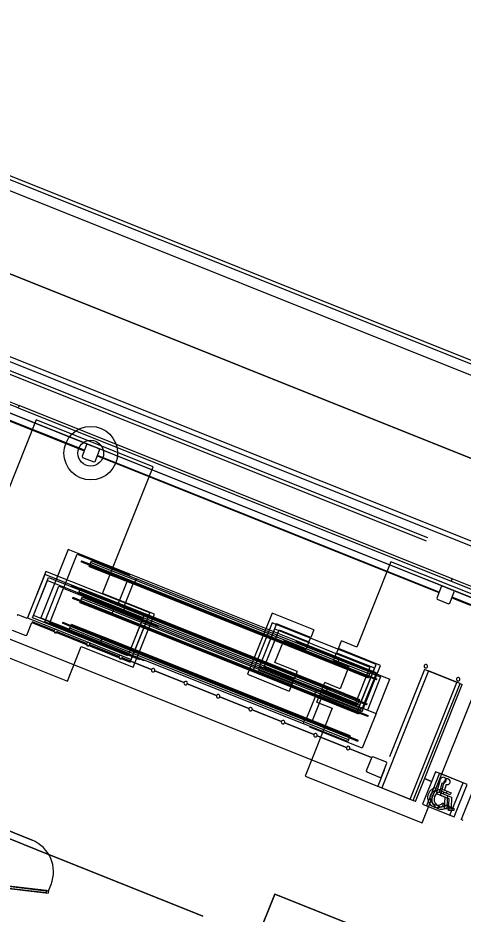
# Model space of a CAD drawing. Extents: x 468143 to 491361, y 1438528 to 1468730.
# Drawn here: x 488457.5 to 488521.1, y 1467323.7 to 1467451.8 of the extents above; entities that cross this region are included whole.
import ezdxf

# ---------------------------------------------------------------- set-up
doc = ezdxf.new("R2010")
doc.units = 0
doc.layers.add('Default', color=7, linetype='Continuous')
doc.layers.add('Xreference_dp', color=7, linetype='Continuous')

# ---------------------------------------------------------------- blocks, each defined once
blk = doc.blocks.new('Footing-Rectangular - F14-740151-FOUNDATION PLAN_1')
at = {"layer": 'Default'}
for p, q in [((81, 81), (-81, 81)), ((-81, 81), (-81, -81)), ((-81, -81), (-81, 81)), ((-81, 81), (81, 81)), ((81, -81), (81, 81)), ((81, 81), (81, -81)), ((-81, -81), (81, -81)), ((81, -81), (-81, -81))]:
    blk.add_line(p, q, dxfattribs=at)

msp = doc.modelspace()

# ---------------------------------------------------------------- linework, layer by layer
at = {"layer": 'Xreference_dp'}
for p, q in [((488552.38, 1467390.26), (488421.03, 1467442.81)), ((488552.57, 1467390.73), (488421.22, 1467443.27)), ((489096.83, 1467170.83), (488420.48, 1467441.42)), ((489117.98, 1467150.52), (488416.39, 1467431.2)), ((488416.39, 1467431.2), (489117.98, 1467150.52)), ((489063.52, 1467159.75), (488411.32, 1467420.67)), ((489088.66, 1467150.41), (488412.31, 1467420.99)), ((488467.03, 1467390), (488418.21, 1467409.53)), ((488467.5, 1467390.84), (488418.45, 1467410.46)), ((488418.17, 1467409.45), (488467, 1467389.92)), ((488457.54, 1467396.04), (488444.9, 1467401.09)), ((488445.04, 1467401.44), (488457.68, 1467396.38)), ((488457.68, 1467396.38), (488457.54, 1467396.04)), ((488457.54, 1467396.04), (488519.41, 1467371.28)), ((488519.55, 1467371.63), (488457.68, 1467396.38)), ((488460.14, 1467394.32), (488447.88, 1467363.68)), ((488476.85, 1467387.63), (488460.14, 1467394.32)), ((488467.33, 1467390.77), (488466.68, 1467389.14)), ((488467.49, 1467390.84), (488467.33, 1467390.77)), ((488469.12, 1467390.19), (488467.49, 1467390.84)), ((488466.68, 1467389.14), (488466.75, 1467388.98)), ((488466.75, 1467388.98), (488468.38, 1467388.33)), ((488468.54, 1467388.4), (488469.19, 1467390.02)), ((488468.85, 1467389.18), (488517.67, 1467369.64)), ((488517.7, 1467369.72), (488468.88, 1467389.25)), ((488518.18, 1467370.56), (488469.12, 1467390.19)), ((488469.19, 1467390.02), (488469.12, 1467390.19)), ((488391.62, 1467388.89), (488509.51, 1467341.72)), ((488468.38, 1467388.33), (488468.54, 1467388.4)), ((488469.61, 1467369.53), (488476.85, 1467387.63)), ((488464.68, 1467375.81), (488460.78, 1467366.06)), ((488464.02, 1467370.21), (488466, 1467375.14)), ((488508.78, 1467358.17), (488464.68, 1467375.81)), ((488466, 1467375.14), (488473.5, 1467372.14)), ((488466.63, 1467374.19), (488466.57, 1467374.03)), ((488467.78, 1467373.54), (488466.57, 1467374.03)), ((488466.63, 1467374.19), (488467.84, 1467373.7)), ((488467.84, 1467373.7), (488467.94, 1467373.96)), ((488467.84, 1467373.7), (488472.26, 1467371.93)), ((488467.94, 1467373.96), (488468.04, 1467374.2)), ((488467.94, 1467373.96), (488474.35, 1467371.4)), ((488468.04, 1467374.2), (488474.38, 1467371.67)), ((488510.81, 1467374.04), (488505.94, 1467361.86)), ((488527.53, 1467367.36), (488510.81, 1467374.04)), ((488461.53, 1467372.67), (488458.87, 1467366.02)), ((488476.38, 1467366.73), (488461.53, 1467372.67)), ((488467.72, 1467373.39), (488467.76, 1467373.5)), ((488467.72, 1467373.39), (488474.12, 1467370.83)), ((488467.76, 1467373.5), (488467.78, 1467373.54)), ((488467.76, 1467373.5), (488474.19, 1467370.92)), ((488472.2, 1467371.78), (488467.78, 1467373.54)), ((488461.36, 1467372.24), (488458.83, 1467365.94)), ((488459.59, 1467366.04), (488461.73, 1467371.38)), ((488459.73, 1467366.39), (488461.9, 1467371.8)), ((488476.21, 1467366.3), (488461.36, 1467372.24)), ((488461.73, 1467371.38), (488475.35, 1467365.93)), ((488461.9, 1467371.8), (488475.52, 1467366.35)), ((488471.9, 1467368.13), (488473.14, 1467371.22)), ((488474.98, 1467370.66), (488472.2, 1467371.78)), ((488472.26, 1467371.93), (488475.05, 1467370.82)), ((488473.46, 1467372.03), (488473.5, 1467372.14)), ((488474.35, 1467371.4), (488474.24, 1467371.14)), ((488474.38, 1467371.67), (488474.35, 1467371.4)), ((488474.35, 1467371.4), (488503.29, 1467359.81)), ((488474.38, 1467371.67), (488503.32, 1467360.09)), ((488519.41, 1467371.28), (488519.55, 1467371.63)), ((488519.55, 1467371.63), (488519.41, 1467371.28)), ((488519.41, 1467371.28), (488528.24, 1467367.75)), ((488528.38, 1467368.1), (488519.55, 1467371.63)), ((488461.35, 1467365.48), (488463.39, 1467370.58)), ((488464.01, 1467370.22), (488462.04, 1467365.28)), ((488463.39, 1467370.58), (488464.06, 1467370.31)), ((488471.53, 1467367.21), (488464.02, 1467370.21)), ((488465.2, 1467370.63), (488465.14, 1467370.47)), ((488466.36, 1467369.99), (488465.14, 1467370.47)), ((488465.2, 1467370.63), (488466.42, 1467370.14)), ((488466.25, 1467369.73), (488466.36, 1467369.99)), ((488470.77, 1467368.22), (488466.36, 1467369.99)), ((488466.42, 1467370.14), (488466.44, 1467370.19)), ((488466.42, 1467370.14), (488470.84, 1467368.37)), ((488466.44, 1467370.19), (488466.48, 1467370.3)), ((488466.44, 1467370.19), (488472.87, 1467367.62)), ((488466.48, 1467370.3), (488472.88, 1467367.73)), ((488472.73, 1467367.79), (488473.97, 1467370.89)), ((488474.19, 1467370.92), (488474.12, 1467370.83)), ((488474.12, 1467370.83), (488503.07, 1467359.25)), ((488474.21, 1467370.97), (488474.19, 1467370.92)), ((488474.19, 1467370.92), (488503.14, 1467359.34)), ((488502.18, 1467359.78), (488474.98, 1467370.66)), ((488475.05, 1467370.82), (488502.24, 1467359.94)), ((488518.01, 1467370.49), (488517.36, 1467368.87)), ((488518.17, 1467370.56), (488518.01, 1467370.49)), ((488519.8, 1467369.91), (488518.17, 1467370.56)), ((488573.38, 1467348.48), (488519.8, 1467369.91)), ((488519.87, 1467369.75), (488519.8, 1467369.91)), ((488465.36, 1467368.97), (488465.3, 1467368.81)), ((488466.46, 1467368.35), (488465.3, 1467368.81)), ((488465.36, 1467368.97), (488466.52, 1467368.51)), ((488466.16, 1467369.48), (488466.25, 1467369.73)), ((488472.49, 1467366.95), (488466.16, 1467369.48)), ((488466.25, 1467369.73), (488472.66, 1467367.17)), ((488466.52, 1467368.51), (488466.63, 1467368.76)), ((488466.52, 1467368.51), (488470.57, 1467366.89)), ((488466.63, 1467368.76), (488466.73, 1467369.01)), ((488471.11, 1467366.97), (488466.63, 1467368.76)), ((488466.73, 1467369.01), (488471.28, 1467367.19)), ((488477.03, 1467366.56), (488469.61, 1467369.53)), ((488517.36, 1467368.87), (488517.43, 1467368.7)), ((488517.43, 1467368.7), (488519.05, 1467368.05)), ((488519.22, 1467368.12), (488519.87, 1467369.75)), ((488519.53, 1467368.9), (488572.88, 1467347.56)), ((488572.91, 1467347.64), (488519.56, 1467368.98)), ((488466.4, 1467368.2), (488466.44, 1467368.3)), ((488470.88, 1467366.4), (488466.4, 1467368.2)), ((488466.44, 1467368.3), (488466.46, 1467368.35)), ((488470.9, 1467366.52), (488466.44, 1467368.3)), ((488470.51, 1467366.73), (488466.46, 1467368.35)), ((488473.56, 1467367.1), (488470.77, 1467368.22)), ((488470.84, 1467368.37), (488473.62, 1467367.26)), ((488471.53, 1467367.21), (488471.57, 1467367.32)), ((488471.53, 1467367.21), (488477.51, 1467364.82)), ((488471.57, 1467367.31), (488477.01, 1467365.14)), ((488472.76, 1467367.43), (488472.66, 1467367.17)), ((488472.87, 1467367.62), (488472.85, 1467367.57)), ((488472.88, 1467367.73), (488472.87, 1467367.62)), ((488472.87, 1467367.62), (488501.81, 1467356.04)), ((488472.88, 1467367.73), (488501.83, 1467356.15)), ((488473.62, 1467367.26), (488500.81, 1467356.38)), ((488515.27, 1467336.72), (488527.53, 1467367.36)), ((488519.05, 1467368.05), (488519.22, 1467368.12)), ((488457.56, 1467366.45), (488457.4, 1467366.38)), ((488458.83, 1467365.94), (488457.56, 1467366.45)), ((488458.87, 1467366.02), (488473.72, 1467360.07)), ((488473.21, 1467360.59), (488459.59, 1467366.04)), ((488473.35, 1467360.94), (488459.73, 1467366.39)), ((488460.78, 1467366.06), (488464.89, 1467364.42)), ((488471.9, 1467366.18), (488470.51, 1467366.73)), ((488470.57, 1467366.89), (488471.96, 1467366.33)), ((488470.88, 1467366.4), (488470.9, 1467366.52)), ((488499.83, 1467354.82), (488470.88, 1467366.4)), ((488470.9, 1467366.52), (488470.92, 1467366.57)), ((488499.84, 1467354.94), (488470.9, 1467366.52)), ((488471.01, 1467366.71), (488471.11, 1467366.97)), ((488471.11, 1467366.97), (488471.28, 1467367.19)), ((488500.06, 1467355.39), (488471.11, 1467366.97)), ((488471.28, 1467367.19), (488500.22, 1467355.61)), ((488499.09, 1467355.3), (488471.9, 1467366.18)), ((488471.96, 1467366.33), (488499.15, 1467355.45)), ((488472.66, 1467367.17), (488472.49, 1467366.95)), ((488501.44, 1467355.37), (488472.49, 1467366.95)), ((488472.66, 1467367.17), (488501.6, 1467355.59)), ((488475.35, 1467365.93), (488473.21, 1467360.59)), ((488475.52, 1467366.35), (488473.35, 1467360.94)), ((488500.75, 1467356.23), (488473.56, 1467367.1)), ((488473.58, 1467359.72), (488476.21, 1467366.3)), ((488473.72, 1467360.07), (488476.38, 1467366.73)), ((488474, 1467358.97), (488477.03, 1467366.56)), ((488493.84, 1467366.7), (488490.34, 1467357.96)), ((488499.79, 1467364.32), (488493.84, 1467366.7)), ((488458.79, 1467363.58), (488459.5, 1467365.36)), ((488459.5, 1467365.36), (488473.58, 1467359.72)), ((488459.55, 1467365.48), (488462.68, 1467364.22)), ((488462.68, 1467364.22), (488459.55, 1467365.48)), ((488474.96, 1467360.03), (488461.35, 1467365.48)), ((488475.54, 1467359.88), (488462.04, 1467365.28)), ((488463.94, 1467365.41), (488463.88, 1467365.26)), ((488465.04, 1467364.79), (488463.88, 1467365.26)), ((488463.94, 1467365.41), (488465.1, 1467364.95)), ((488464.94, 1467364.54), (488465.04, 1467364.79)), ((488469.08, 1467363.17), (488465.04, 1467364.79)), ((488465.1, 1467364.95), (488465.12, 1467364.99)), ((488465.1, 1467364.95), (488469.14, 1467363.33)), ((488465.12, 1467364.99), (488465.16, 1467365.1)), ((488469.57, 1467363.21), (488465.12, 1467364.99)), ((488469.65, 1467363.31), (488465.16, 1467365.1)), ((488477.01, 1467365.14), (488476.92, 1467364.93)), ((488477.51, 1467364.82), (488477.47, 1467364.71)), ((488493.83, 1467365.31), (488491.17, 1467358.66)), ((488494.49, 1467365.18), (488491.86, 1467358.61)), ((488508.69, 1467359.37), (488493.83, 1467365.31)), ((488499.36, 1467363.23), (488494.49, 1467365.18)), ((488447.88, 1467363.68), (488464.59, 1467356.99)), ((488456.69, 1467364.28), (488458.63, 1467363.51)), ((488458.63, 1467363.51), (488458.79, 1467363.58)), ((488463.15, 1467364.04), (488467.33, 1467362.37)), ((488467.33, 1467362.37), (488463.15, 1467364.04)), ((488464.84, 1467364.29), (488464.94, 1467364.54)), ((488469.39, 1467362.47), (488464.84, 1467364.29)), ((488469.42, 1467362.74), (488464.94, 1467364.54)), ((488492.04, 1467359.03), (488494.21, 1467364.44)), ((488492.73, 1467358.98), (488494.86, 1467364.32)), ((488494.21, 1467364.44), (488507.82, 1467359)), ((488494.86, 1467364.32), (488499.11, 1467362.61)), ((488499.79, 1467364.32), (488499.36, 1467363.23)), ((488467.79, 1467362.18), (488471.97, 1467360.51)), ((488471.97, 1467360.51), (488467.79, 1467362.18)), ((488470.48, 1467362.62), (488469.08, 1467363.17)), ((488469.14, 1467363.33), (488470.54, 1467362.77)), ((488469.39, 1467362.47), (488469.42, 1467362.74)), ((488498.33, 1467350.89), (488469.39, 1467362.47)), ((488469.42, 1467362.74), (488469.52, 1467363)), ((488498.37, 1467351.16), (488469.42, 1467362.74)), ((488469.56, 1467363.16), (488469.57, 1467363.21)), ((488469.57, 1467363.21), (488469.65, 1467363.31)), ((488498.52, 1467351.63), (488469.57, 1467363.21)), ((488498.59, 1467351.73), (488469.65, 1467363.31)), ((488497.67, 1467351.74), (488470.48, 1467362.62)), ((488470.54, 1467362.77), (488497.73, 1467351.89)), ((488494.24, 1467359.63), (488495.51, 1467362.8)), ((488495.51, 1467362.8), (488498.68, 1467361.53)), ((488497.13, 1467362.57), (488497.17, 1467362.67)), ((488497.17, 1467362.67), (488510.67, 1467357.27)), ((488499.11, 1467362.61), (488498.68, 1467361.53)), ((488499.11, 1467362.61), (488499.36, 1467363.23)), ((488503.31, 1467361.65), (488503.74, 1467362.74)), ((488505.94, 1467361.86), (488503.74, 1467362.74)), ((488464.59, 1467356.99), (488466.57, 1467361.95)), ((488466.57, 1467361.95), (488474, 1467358.97)), ((488502.62, 1467359.95), (488503.06, 1467361.04)), ((488503.31, 1467361.65), (488503.06, 1467361.04)), ((488503.06, 1467361.04), (488508.47, 1467358.87)), ((488509.34, 1467359.24), (488503.31, 1467361.65)), ((488472.43, 1467360.32), (488476.61, 1467358.65)), ((488476.61, 1467358.65), (488472.43, 1467360.32)), ((488475.04, 1467360.21), (488474.96, 1467360.03)), ((488475.58, 1467359.99), (488475.54, 1467359.88)), ((488497.41, 1467358.36), (488494.24, 1467359.63)), ((488503.57, 1467359.23), (488502.18, 1467359.78)), ((488502.24, 1467359.94), (488503.63, 1467359.38)), ((488502.62, 1467359.95), (488504.82, 1467359.07)), ((488503.29, 1467359.81), (488503.19, 1467359.56)), ((488503.32, 1467360.09), (488503.29, 1467359.81)), ((488503.29, 1467359.81), (488507.78, 1467358.02)), ((488503.32, 1467360.09), (488507.88, 1467358.27)), ((488477.08, 1467358.47), (488481.25, 1467356.79)), ((488481.25, 1467356.79), (488477.08, 1467358.47)), ((488491.17, 1467358.66), (488506.03, 1467352.71)), ((488491.86, 1467358.61), (488496.73, 1467356.66)), ((488505.66, 1467353.58), (488492.04, 1467359.03)), ((488496.98, 1467357.28), (488492.73, 1467358.98)), ((488493.79, 1467358.18), (488493.88, 1467358.39)), ((488497.41, 1467358.36), (488496.98, 1467357.28)), ((488503.14, 1467359.34), (488503.07, 1467359.25)), ((488503.07, 1467359.25), (488507.55, 1467357.46)), ((488503.16, 1467359.39), (488503.14, 1467359.34)), ((488503.14, 1467359.34), (488507.59, 1467357.56)), ((488504.82, 1467359.07), (488503.56, 1467355.9)), ((488507.61, 1467357.61), (488503.57, 1467359.23)), ((488503.63, 1467359.38), (488507.67, 1467357.76)), ((488507.82, 1467359), (488505.66, 1467353.58)), ((488506.03, 1467352.71), (488508.69, 1467359.37)), ((488508.47, 1467358.87), (488506.34, 1467353.53)), ((488506.71, 1467352.66), (488509.34, 1467359.24)), ((488507.88, 1467358.27), (488507.78, 1467358.02)), ((488516.2, 1467358.44), (488509.51, 1467341.72)), ((488515.62, 1467358.67), (488510.62, 1467346.17)), ((488520.26, 1467356.81), (488515.62, 1467358.67)), ((488520.69, 1467356.64), (488516.2, 1467358.44)), ((488490.34, 1467357.96), (488496.3, 1467355.57)), ((488495.2, 1467357.74), (488495.24, 1467357.85)), ((488501.18, 1467355.35), (488495.2, 1467357.74)), ((488496.73, 1467356.66), (488496.98, 1467357.28)), ((488507.06, 1467353.88), (488508.42, 1467357.28)), ((488509.35, 1467357.58), (488507.45, 1467352.84)), ((488507.59, 1467357.56), (488507.55, 1467357.46)), ((488507.61, 1467357.61), (488507.59, 1467357.56)), ((488508.77, 1467357.15), (488507.61, 1467357.61)), ((488507.78, 1467358.02), (488507.67, 1467357.76)), ((488507.67, 1467357.76), (488508.83, 1467357.3)), ((488507.84, 1467358.18), (488509.35, 1467357.58)), ((488508.49, 1467357.44), (488508.78, 1467358.17)), ((488508.7, 1467352.34), (488510.67, 1467357.27)), ((488508.77, 1467357.15), (488508.83, 1467357.3)), ((488481.72, 1467356.61), (488485.9, 1467354.94)), ((488485.9, 1467354.94), (488481.72, 1467356.61)), ((488496.73, 1467356.66), (488496.3, 1467355.57)), ((488500.92, 1467355.7), (488500.67, 1467355.08)), ((488502.14, 1467355.67), (488500.75, 1467356.23)), ((488500.81, 1467356.38), (488502.21, 1467355.82)), ((488500.92, 1467355.7), (488501.36, 1467356.78)), ((488506.34, 1467353.53), (488500.92, 1467355.7)), ((488503.56, 1467355.9), (488501.36, 1467356.78)), ((488501.7, 1467355.84), (488501.6, 1467355.59)), ((488501.81, 1467356.04), (488501.79, 1467355.99)), ((488501.83, 1467356.15), (488501.81, 1467356.04)), ((488501.81, 1467356.04), (488506.27, 1467354.25)), ((488501.83, 1467356.15), (488506.31, 1467354.36)), ((488506.19, 1467354.05), (488502.14, 1467355.67)), ((488502.21, 1467355.82), (488506.25, 1467354.21)), ((488513.57, 1467340.1), (488520.26, 1467356.81)), ((488514, 1467339.93), (488520.69, 1467356.64)), ((488514.31, 1467339.8), (488521, 1467356.52)), ((488520.69, 1467356.64), (488521, 1467356.52)), ((488486.36, 1467354.75), (488490.54, 1467353.08)), ((488490.54, 1467353.08), (488486.36, 1467354.75)), ((488499.98, 1467354.76), (488498.74, 1467351.67)), ((488501.88, 1467354.18), (488499.09, 1467355.3)), ((488499.15, 1467355.45), (488501.94, 1467354.34)), ((488500.81, 1467354.43), (488499.57, 1467351.33)), ((488499.83, 1467354.82), (488499.84, 1467354.94)), ((488506.23, 1467352.26), (488499.83, 1467354.82)), ((488499.84, 1467354.94), (488499.86, 1467354.99)), ((488506.27, 1467352.37), (488499.84, 1467354.94)), ((488499.95, 1467355.13), (488500.06, 1467355.39)), ((488500.06, 1467355.39), (488500.22, 1467355.61)), ((488506.46, 1467352.83), (488500.06, 1467355.39)), ((488500.22, 1467355.61), (488506.56, 1467353.07)), ((488500.24, 1467354), (488500.67, 1467355.08)), ((488500.67, 1467355.08), (488506.71, 1467352.66)), ((488501.18, 1467355.35), (488501.14, 1467355.24)), ((488501.18, 1467355.35), (488508.69, 1467352.34)), ((488501.6, 1467355.59), (488501.44, 1467355.37)), ((488505.99, 1467353.55), (488501.44, 1467355.37)), ((488501.6, 1467355.59), (488506.09, 1467353.79)), ((488502.44, 1467353.11), (488498.56, 1467343.4)), ((488500.24, 1467354), (488502.44, 1467353.11)), ((488506.29, 1467352.42), (488501.88, 1467354.18)), ((488501.94, 1467354.34), (488506.36, 1467352.57)), ((488506.09, 1467353.79), (488505.99, 1467353.55)), ((488506.19, 1467354.05), (488506.09, 1467353.79)), ((488507.35, 1467353.59), (488506.19, 1467354.05)), ((488506.27, 1467354.25), (488506.25, 1467354.21)), ((488506.25, 1467354.21), (488507.41, 1467353.74)), ((488506.31, 1467354.36), (488506.27, 1467354.25)), ((488506.76, 1467353.12), (488507, 1467353.73)), ((488507.35, 1467353.59), (488507.41, 1467353.74)), ((488527.53, 1467353.9), (488520.84, 1467337.19)), ((488491.01, 1467352.89), (488495.18, 1467351.22)), ((488495.18, 1467351.22), (488491.01, 1467352.89)), ((488497.73, 1467351.89), (488500.51, 1467350.78)), ((488506.27, 1467352.37), (488506.23, 1467352.26)), ((488506.29, 1467352.42), (488506.27, 1467352.37)), ((488507.51, 1467351.93), (488506.29, 1467352.42)), ((488506.46, 1467352.83), (488506.36, 1467352.57)), ((488506.36, 1467352.57), (488507.57, 1467352.08)), ((488506.56, 1467353.07), (488506.46, 1467352.83)), ((488508.69, 1467352.34), (488506.71, 1467347.41)), ((488507.51, 1467351.93), (488507.57, 1467352.08)), ((488495.64, 1467351.04), (488499.82, 1467349.37)), ((488499.82, 1467349.37), (488495.64, 1467351.04)), ((488500.45, 1467350.62), (488497.67, 1467351.74)), ((488498.33, 1467350.89), (488498.37, 1467351.16)), ((488504.67, 1467348.35), (488498.33, 1467350.89)), ((488498.37, 1467351.16), (488498.47, 1467351.42)), ((488504.77, 1467348.6), (488498.37, 1467351.16)), ((488498.5, 1467351.58), (488498.52, 1467351.63)), ((488498.52, 1467351.63), (488498.59, 1467351.73)), ((488504.95, 1467349.06), (488498.52, 1467351.63)), ((488504.99, 1467349.17), (488498.59, 1467351.73)), ((488504.87, 1467348.86), (488500.45, 1467350.62)), ((488500.51, 1467350.78), (488504.93, 1467349.01)), ((488499.25, 1467350.52), (488499.21, 1467350.41)), ((488506.71, 1467347.41), (488499.21, 1467350.41)), ((488500.29, 1467349.18), (488504.47, 1467347.51)), ((488504.47, 1467347.51), (488500.29, 1467349.18)), ((488504.77, 1467348.6), (488504.67, 1467348.35)), ((488504.87, 1467348.86), (488504.77, 1467348.6)), ((488506.08, 1467348.37), (488504.87, 1467348.86)), ((488504.95, 1467349.06), (488504.93, 1467349.01)), ((488504.93, 1467349.01), (488506.15, 1467348.53)), ((488504.99, 1467349.17), (488504.95, 1467349.06)), ((488506.08, 1467348.37), (488506.15, 1467348.53)), ((488504.93, 1467347.32), (488508.06, 1467346.07)), ((488508.06, 1467346.07), (488504.93, 1467347.32)), ((488508.07, 1467346.1), (488507.3, 1467344.17)), ((488508.24, 1467346.17), (488508.07, 1467346.1)), ((488510.17, 1467345.4), (488508.24, 1467346.17)), ((488507.3, 1467344.17), (488507.37, 1467344.01)), ((488509.84, 1467344.24), (488508.93, 1467341.95)), ((488509.47, 1467343.3), (488510.24, 1467345.24)), ((488510.24, 1467345.24), (488510.17, 1467345.4)), ((488498.56, 1467343.4), (488515.27, 1467336.72)), ((488507.37, 1467344.01), (488509.3, 1467343.23)), ((488509.3, 1467343.23), (488509.47, 1467343.3)), ((488517.17, 1467344.04), (488515.31, 1467339.4)), ((488515.61, 1467343.05), (488516.61, 1467342.65)), ((488516.61, 1467342.65), (488515.61, 1467343.05)), ((488517.75, 1467343.81), (488515.9, 1467339.17)), ((488521.12, 1467342.46), (488517.17, 1467344.04)), ((488517.31, 1467340.89), (488517.91, 1467342.97)), ((488521.7, 1467342.23), (488517.75, 1467343.81)), ((488508.93, 1467341.95), (488513.57, 1467340.1)), ((488509.51, 1467341.72), (488514, 1467339.93)), ((488517.29, 1467341.73), (488517.19, 1467341.37)), ((488518.11, 1467342.46), (488517.88, 1467341.65)), ((488517.88, 1467341.65), (488518.84, 1467341.27)), ((488517.89, 1467340.66), (488518.49, 1467342.74)), ((488518.69, 1467342.23), (488518.46, 1467341.42)), ((488519.26, 1467337.82), (488521.12, 1467342.46)), ((488519.84, 1467337.59), (488521.7, 1467342.23)), ((488518.55, 1467340.4), (488517.31, 1467340.89)), ((488517.78, 1467341.33), (488517.71, 1467341.09)), ((488517.71, 1467341.09), (488518.89, 1467340.62)), ((488517.87, 1467341.5), (488517.77, 1467341.14)), ((488518.71, 1467340.96), (488517.78, 1467341.33)), ((488519.13, 1467340.17), (488517.89, 1467340.66)), ((488518.37, 1467341.1), (488518.3, 1467340.86)), ((488518.3, 1467340.86), (488519.47, 1467340.39)), ((488519.29, 1467340.73), (488518.37, 1467341.1)), ((488518.46, 1467341.42), (488519.42, 1467341.04)), ((488518.49, 1467338.73), (488518.55, 1467340.4)), ((488518.84, 1467341.27), (488518.71, 1467340.96)), ((488518.89, 1467340.62), (488518.83, 1467339.05)), ((488519.42, 1467341.04), (488519.29, 1467340.73)), ((488519.47, 1467340.39), (488519.42, 1467338.82)), ((488514.31, 1467339.8), (488514, 1467339.93)), ((488515.31, 1467339.4), (488519.26, 1467337.82)), ((488515.9, 1467339.17), (488519.84, 1467337.59)), ((488518.27, 1467339.59), (488518.25, 1467339.14)), ((488518.83, 1467339.05), (488519.25, 1467339.04)), ((488518.85, 1467339.36), (488518.84, 1467338.91)), ((488519.07, 1467338.5), (488519.13, 1467340.17)), ((488519.25, 1467339.04), (488519.24, 1467338.7)), ((488459.55, 1467334.25), (488448.9, 1467338.51)), ((488448.9, 1467338.51), (488459.55, 1467334.25)), ((488519.24, 1467338.7), (488518.49, 1467338.73)), ((488519.82, 1467338.47), (488519.07, 1467338.5)), ((488519.42, 1467338.82), (488519.83, 1467338.81)), ((488519.83, 1467338.81), (488519.82, 1467338.47)), ((488461.91, 1467332.22), (488448.53, 1467337.58)), ((488448.53, 1467337.58), (488461.91, 1467332.22)), ((488521.15, 1467337.06), (488520.84, 1467337.19)), ((488483.95, 1467323.4), (488461.92, 1467332.22)), ((488461.92, 1467332.22), (488483.95, 1467323.4)), ((488442.5, 1467329.04), (488461.58, 1467326.76)), ((488442.79, 1467328.93), (488461.86, 1467326.65)), ((488442.83, 1467329.26), (488461.9, 1467326.98)), ((488445.21, 1467328.98), (488461.89, 1467326.99)), ((488445.22, 1467329.05), (488461.62, 1467327.09)), ((488461.89, 1467326.99), (488462.26, 1467327.92)), ((488461.89, 1467326.99), (488462.26, 1467327.92)), ((488461.61, 1467327.02), (488461.58, 1467326.76)), ((488461.62, 1467327.09), (488461.61, 1467327.02)), ((488461.9, 1467326.98), (488461.86, 1467326.65))]:
    msp.add_line(p, q, dxfattribs=at)
msp.add_lwpolyline([(488175.27, 1467102.24), (488809.48, 1466848.51), (488820.72, 1466876.6), (488922.31, 1466835.96), (489050.92, 1467157.44), (488315.12, 1467451.8)], close=True, dxfattribs=at)
for points in [[(488337.54, 1467449.5), (488425.29, 1467413.8), (488516.03, 1467377.5)], [(488337.35, 1467449.04), (488337.35, 1467449.03), (488425.1, 1467413.34), (488515.84, 1467377.03)]]:
    msp.add_lwpolyline(points, dxfattribs=at)
for radius in [3.83, 1.84]:
    msp.add_circle((488467.93, 1467389.58), radius, dxfattribs=at)
for centre, radius, start, end in [((488462.92, 1467364.13), 0.25, 158.1955, 338.1955), ((488462.92, 1467364.13), 0.25, 338.1955, 158.1955), ((488467.56, 1467362.27), 0.25, 158.1955, 338.1955), ((488467.56, 1467362.27), 0.25, 338.1955, 158.1955), ((488472.2, 1467360.42), 0.25, 158.1955, 338.1955), ((488472.2, 1467360.42), 0.25, 338.1955, 158.1955), ((488476.84, 1467358.56), 0.25, 158.1955, 338.1955), ((488476.84, 1467358.56), 0.25, 338.1955, 158.1955), ((488515.8, 1467359.13), 0.25, 158.1955, 338.1955), ((488515.8, 1467359.13), 0.25, 338.1955, 158.1955), ((488481.49, 1467356.7), 0.25, 338.1955, 158.1955), ((488520.44, 1467357.27), 0.25, 158.1955, 338.1955), ((488520.44, 1467357.27), 0.25, 338.1955, 158.1955), ((488481.49, 1467356.7), 0.25, 158.1955, 338.1955), ((488486.13, 1467354.84), 0.25, 158.1955, 338.1955), ((488486.13, 1467354.84), 0.25, 338.1955, 158.1955), ((488490.77, 1467352.99), 0.25, 338.1955, 158.1955), ((488490.77, 1467352.99), 0.25, 158.1955, 338.1955), ((488495.41, 1467351.13), 0.25, 158.1955, 338.1955), ((488495.41, 1467351.13), 0.25, 338.1955, 158.1955), ((488500.05, 1467349.27), 0.25, 158.1955, 338.1955), ((488500.05, 1467349.27), 0.25, 338.1955, 158.1955), ((488504.7, 1467347.42), 0.25, 158.1955, 338.1955), ((488504.7, 1467347.42), 0.25, 338.1955, 158.1955), ((488518.3, 1467342.83), 0.417, 242.5671, 159.879), ((488518.88, 1467342.6), 0.417, 242.5671, 159.879), ((488517.48, 1467340.33), 1.42, 97.5926, 303.1336), ((488517.48, 1467340.33), 1.08, 105.577, 316.8265), ((488518.06, 1467340.1), 1.42, 97.5926, 303.1336), ((488518.06, 1467340.1), 1.08, 105.577, 316.8265), ((488457.74, 1467329.73), 4.87, 338.1955, 68.1955), ((488457.74, 1467329.73), 4.87, 338.1955, 68.1955)]:
    msp.add_arc(centre, radius, start, end, dxfattribs=at)

# ---------------------------------------------------------------- block references
at = {"layer": 'Xreference_dp', "xscale": 0.08333333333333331, "yscale": 0.08333333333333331, "rotation": 158.19551636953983}
msp.add_blockref('Footing-Rectangular - F14-740151-FOUNDATION PLAN_1', (488498, 1467317.78), dxfattribs=at)

doc.saveas('drawing.dxf')
